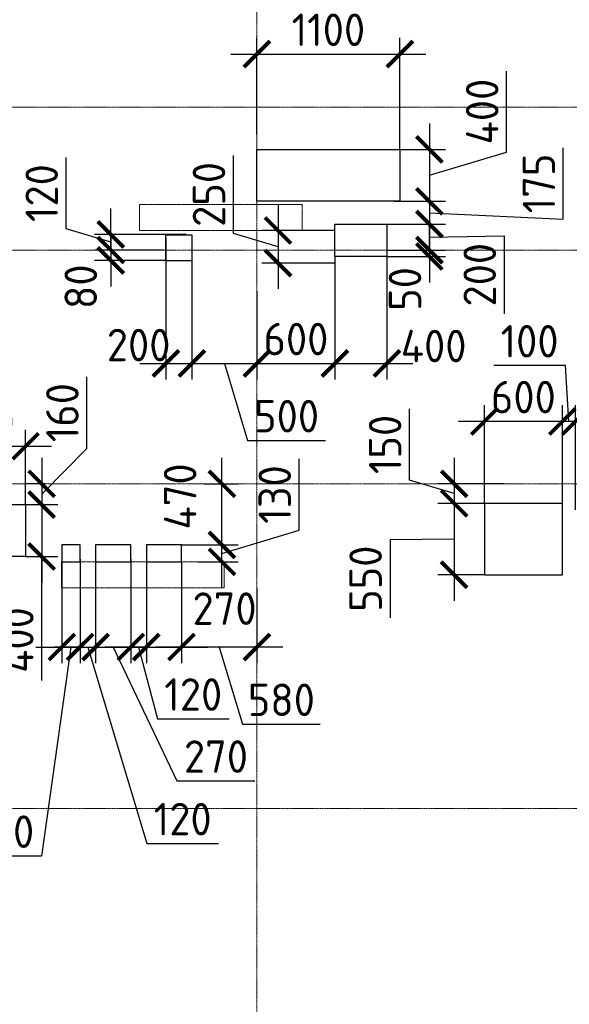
# Model space of a CAD drawing. Header units: millimetres. Extents: x -42044588 to 856694, y -806701 to 941911.
# Tile 903 of 1056: x -159721 to -155493, y -88135 to -80555. Entities that reach past the tile are written whole.
import ezdxf

# ---------------------------------------------------------------- set-up
doc = ezdxf.new("R2010")
doc.units = ezdxf.units.MM
for name, pattern in [('______5', [1100, 800, -100, 100, -100]), ('DASHED', [7, 5, -2, 0]), ('осевая', [50.8, 31.75, -6.35, 6.35, -6.35])]:
    doc.linetypes.add(name, pattern=pattern)
doc.layers.add('Колонна_ бетон', color=7, linetype='Continuous', lineweight=50, true_color=0xb4b496)
for name, color, linetype, lineweight in [('Оси', 40, '______5', 18), ('Перекрытие ж_бетон', 1, 'Continuous', 30), ('РАЗМЕРЫ', 1, 'Continuous', 9)]:
    doc.layers.add(name, color=color, linetype=linetype, lineweight=lineweight)
doc.styles.add('GOST-2.304_Type-B', font='GOST_Common.ttf')
doc.dimstyles.new('СПДС', dxfattribs={"dimscale": 100, "dimtxt": 2.5, "dimasz": 2, "dimexe": 1.25, "dimexo": 0, "dimtad": 1, "dimdec": 0, "dimrnd": 5, "dimtxsty": 'GOST-2.304_Type-B', "dimblk": 'ARCHTICK', "dimcen": 2.5, "dimdle": 2, "dimclrd": 1, "dimclre": 1, "dimclrt": 1, "dimadec": 0, "dimazin": 2, "dimtfac": 0.75, "dimtdec": 0, "dimtmove": 1, "dimatfit": 3, "dimfxl": 0, "dimtolj": 1, "dimarcsym": 0})

# ---------------------------------------------------------------- blocks, each defined once
blk = doc.blocks.new('оси2')
at = {"layer": 'Оси', "color": 16, "linetype": 'осевая', "lineweight": 0, "ltscale": 0.25, "transparency": 33554687}
for p, q in [((1020445.5, 3375.3), (1020445.5, -19317.6)), ((979200, -4392.9), (1032582.1, -4392.9)), ((979200, -5492.9), (1032582.1, -5492.9)), ((979200, -7292.9), (1032582.1, -7292.9)), ((979200, -9792.9), (1032582.1, -9792.9))]:
    blk.add_line(p, q, dxfattribs=at)
blk = doc.blocks.new('подложка стн 1-го этажа')
at = {"layer": 'Колонна_ бетон', "color": 252, "linetype": 'DASHED', "lineweight": 0, "ltscale": 0.5, "true_color": 0x939598, "transparency": 33554687}
for p, q in [((43943.8, 19061.8, -200), (43943.8, 19261.8, -200)), ((43943.8, 19261.8, -200), (43943.8, 19261.8, -200)), ((45193.8, 19261.8, -200), (43943.8, 19261.8, -200)), ((45193.8, 19261.8, -200), (45193.8, 19261.8, -200)), ((45193.8, 19261.8, -200), (45193.8, 19061.8, -200)), ((43943.8, 19061.8, -200), (43943.8, 19061.8, -200)), ((45193.8, 19061.8, -200), (43943.8, 19061.8, -200)), ((45193.8, 19061.8, -200), (45193.8, 19061.8, -200)), ((43343.4, 16511.8, -200), (43343.4, 16511.8, -200)), ((44593.4, 16511.8, -200), (43343.4, 16511.8, -200)), ((43343.4, 16511.8, -200), (43343.4, 16311.8, -200)), ((44593.4, 16511.8, -200), (44593.4, 16511.8, -200)), ((44593.4, 16311.8, -200), (44593.4, 16511.8, -200)), ((43343.4, 16311.8, -200), (43343.4, 16311.8, -200)), ((43343.4, 16311.8, -200), (44593.4, 16311.8, -200)), ((44593.4, 16311.8, -200), (44593.4, 16311.8, -200))]:
    blk.add_line(p, q, dxfattribs=at)
blk = doc.blocks.new('_ArchTick')
at = {"color": 0, "linetype": 'ByBlock', "const_width": 0.15}
blk.add_lwpolyline([(-0.5, -0.5), (0.5, 0.5)], dxfattribs=at)
blk = doc.blocks.new('*D2736')
at = {"layer": 'DEFPOINTS', "color": 0, "transparency": 16777216}
for p in [(-158595.9, -82236.3), (-158395.9, -82253.3), (-158395.9, -83201.3)]:
    blk.add_point(p, dxfattribs=at)
at = {"layer": 'РАЗМЕРЫ', "color": 1, "lineweight": -2, "transparency": 16777216}
for p, q in [((-158595.9, -82236.3), (-158595.9, -83326.3)), ((-158395.9, -82253.3), (-158395.9, -83326.3)), ((-158795.9, -83201.3), (-158195.9, -83201.3))]:
    blk.add_line(p, q, dxfattribs=at)
at = {"layer": 'РАЗМЕРЫ', "color": 1, "lineweight": -2, "transparency": 16777216, "xscale": 200, "yscale": 200, "zscale": 200, "rotation": 180}
blk.add_blockref('_ArchTick', (-158595.9, -83201.3), dxfattribs=at)
at = {"layer": 'РАЗМЕРЫ', "color": 1, "lineweight": -2, "transparency": 16777216, "xscale": 200, "yscale": 200, "zscale": 200}
blk.add_blockref('_ArchTick', (-158395.9, -83201.3), dxfattribs=at)
at = {"layer": 'РАЗМЕРЫ', "color": 1, "lineweight": 0, "transparency": 16777216, "insert": (-158805.8, -83060.1), "char_height": 250, "attachment_point": 5, "style": 'GOST-2.304_Type-B'}
blk.add_mtext('\\A1;200', dxfattribs=at)
blk = doc.blocks.new('*D2737')
at = {"layer": 'DEFPOINTS', "color": 0, "transparency": 16777216}
for p in [(-158440.3, -82208.5), (-159020, -82328.5), (-158615.2, -82328.5)]:
    blk.add_point(p, dxfattribs=at)
at = {"layer": 'РАЗМЕРЫ', "color": 1, "lineweight": -2, "transparency": 16777216}
for p, q in [((-159363.7, -82165.4), (-159363.7, -81615.4)), ((-159020, -82208.5), (-159020, -82008.5)), ((-159020, -82268.5), (-159363.7, -82165.4)), ((-158440.3, -82208.5), (-159145, -82208.5)), ((-159020, -82208.5), (-159020, -82328.5)), ((-159020, -82208.5), (-159020, -82328.5)), ((-158615.2, -82328.5), (-159145, -82328.5)), ((-159020, -82328.5), (-159020, -82528.5))]:
    blk.add_line(p, q, dxfattribs=at)
at = {"layer": 'РАЗМЕРЫ', "color": 1, "lineweight": -2, "transparency": 16777216, "xscale": 200, "yscale": 200, "zscale": 200}
for p, rotation in [((-159020, -82208.5), 270), ((-159020, -82328.5), 90)]:
    blk.add_blockref('_ArchTick', p, dxfattribs=dict(at, rotation=rotation))
at = {"layer": 'РАЗМЕРЫ', "color": 1, "lineweight": 0, "transparency": 16777216, "insert": (-159551.2, -81890.4), "char_height": 250, "attachment_point": 5, "rotation": 90, "style": 'GOST-2.304_Type-B'}
blk.add_mtext('\\A1;120', dxfattribs=at)
blk = doc.blocks.new('*D2752')
at = {"layer": 'DEFPOINTS', "color": 0, "transparency": 16777216}
for p in [(-158615.2, -82328.5), (-159020, -82408.5), (-158595.9, -82408.5)]:
    blk.add_point(p, dxfattribs=at)
at = {"layer": 'РАЗМЕРЫ', "color": 1, "lineweight": -2, "transparency": 16777216}
for p, q in [((-159020, -82328.5), (-159020, -82128.5)), ((-158615.2, -82328.5), (-159145, -82328.5)), ((-159020, -82328.5), (-159020, -82408.5)), ((-158595.9, -82408.5), (-159145, -82408.5)), ((-159020, -82408.5), (-159020, -82608.5))]:
    blk.add_line(p, q, dxfattribs=at)
at = {"layer": 'РАЗМЕРЫ', "color": 1, "lineweight": -2, "transparency": 16777216, "xscale": 200, "yscale": 200, "zscale": 200}
for p, rotation in [((-159020, -82328.5), 270), ((-159020, -82408.5), 90)]:
    blk.add_blockref('_ArchTick', p, dxfattribs=dict(at, rotation=rotation))
at = {"layer": 'РАЗМЕРЫ', "color": 1, "lineweight": 0, "transparency": 16777216, "insert": (-159250.8, -82611), "char_height": 250, "attachment_point": 5, "rotation": 90, "style": 'GOST-2.304_Type-B'}
blk.add_mtext('\\A1;80', dxfattribs=at)
blk = doc.blocks.new('*D2873')
at = {"layer": 'DEFPOINTS', "color": 0, "transparency": 16777216}
for p in [(-158395.9, -82253.3), (-157895.9, -82879.1), (-157895.9, -83201.3)]:
    blk.add_point(p, dxfattribs=at)
at = {"layer": 'РАЗМЕРЫ', "color": 1, "lineweight": -2, "transparency": 16777216}
for p, q in [((-158395.9, -82253.3), (-158395.9, -83326.3)), ((-157895.9, -82879.1), (-157895.9, -83326.3)), ((-158595.9, -83201.3), (-157695.9, -83201.3)), ((-158145.9, -83201.3), (-157967.8, -83795)), ((-157967.8, -83795), (-157367.8, -83795))]:
    blk.add_line(p, q, dxfattribs=at)
at = {"layer": 'РАЗМЕРЫ', "color": 1, "lineweight": -2, "transparency": 16777216, "xscale": 200, "yscale": 200, "zscale": 200, "rotation": 180}
blk.add_blockref('_ArchTick', (-158395.9, -83201.3), dxfattribs=at)
at = {"layer": 'РАЗМЕРЫ', "color": 1, "lineweight": -2, "transparency": 16777216, "xscale": 200, "yscale": 200, "zscale": 200}
blk.add_blockref('_ArchTick', (-157895.9, -83201.3), dxfattribs=at)
at = {"layer": 'РАЗМЕРЫ', "color": 1, "lineweight": 0, "transparency": 16777216, "insert": (-157667.8, -83607.5), "char_height": 250, "attachment_point": 5, "style": 'GOST-2.304_Type-B'}
blk.add_mtext('\\A1;500', dxfattribs=at)
blk = doc.blocks.new('*D2802')
at = {"layer": 'DEFPOINTS', "color": 0, "transparency": 16777216}
for p in [(-159675.7, -83838.8), (-160345.7, -84288.5), (-159675.7, -84288.5)]:
    blk.add_point(p, dxfattribs=at)
at = {"layer": 'РАЗМЕРЫ', "color": 1, "lineweight": -2, "transparency": 16777216}
for p, q in [((-160345.7, -84288.5), (-160345.7, -83713.8)), ((-159675.7, -84288.5), (-159675.7, -83713.8)), ((-160545.7, -83838.8), (-159475.7, -83838.8))]:
    blk.add_line(p, q, dxfattribs=at)
at = {"layer": 'РАЗМЕРЫ', "color": 1, "lineweight": -2, "transparency": 16777216, "xscale": 200, "yscale": 200, "zscale": 200, "rotation": 180}
blk.add_blockref('_ArchTick', (-160345.7, -83838.8), dxfattribs=at)
at = {"layer": 'РАЗМЕРЫ', "color": 1, "lineweight": -2, "transparency": 16777216, "xscale": 200, "yscale": 200, "zscale": 200}
blk.add_blockref('_ArchTick', (-159675.7, -83838.8), dxfattribs=at)
at = {"layer": 'РАЗМЕРЫ', "color": 1, "lineweight": 0, "transparency": 16777216, "insert": (-160010.7, -83651.3), "char_height": 250, "attachment_point": 5, "style": 'GOST-2.304_Type-B'}
blk.add_mtext('\\A1;670', dxfattribs=at)
blk = doc.blocks.new('*D2890')
at = {"layer": 'DEFPOINTS', "color": 0, "transparency": 16777216}
for p in [(-159521.2, -84128.5), (-159718.6, -84288.5), (-159551.6, -84288.5)]:
    blk.add_point(p, dxfattribs=at)
at = {"layer": 'РАЗМЕРЫ', "color": 1, "lineweight": -2, "transparency": 16777216}
for p, q in [((-159204.8, -83855.4), (-159204.8, -83305.4)), ((-159551.6, -84208.5), (-159204.8, -83855.4)), ((-159551.6, -83928.5), (-159551.6, -84488.5)), ((-159521.2, -84128.5), (-159676.6, -84128.5)), ((-159718.6, -84288.5), (-159426.6, -84288.5))]:
    blk.add_line(p, q, dxfattribs=at)
at = {"layer": 'РАЗМЕРЫ', "color": 1, "lineweight": -2, "transparency": 16777216, "xscale": 200, "yscale": 200, "zscale": 200}
for p, rotation in [((-159551.6, -84128.5), 90), ((-159551.6, -84288.5), 270)]:
    blk.add_blockref('_ArchTick', p, dxfattribs=dict(at, rotation=rotation))
at = {"layer": 'РАЗМЕРЫ', "color": 1, "lineweight": 0, "transparency": 16777216, "insert": (-159392.3, -83580.4), "char_height": 250, "attachment_point": 5, "rotation": 90, "style": 'GOST-2.304_Type-B'}
blk.add_mtext('\\A1;160', dxfattribs=at)
blk = doc.blocks.new('*D2803')
at = {"layer": 'DEFPOINTS', "color": 0, "transparency": 16777216}
for p in [(-159718.6, -84288.5), (-159675.7, -84688.5), (-159551.6, -84688.5)]:
    blk.add_point(p, dxfattribs=at)
at = {"layer": 'РАЗМЕРЫ', "color": 1, "lineweight": -2, "transparency": 16777216}
for p, q in [((-159551.6, -84088.5), (-159551.6, -84888.5)), ((-159718.6, -84288.5), (-159426.6, -84288.5)), ((-159675.7, -84688.5), (-159426.6, -84688.5)), ((-159551.6, -85643.2), (-159551.6, -84688.5))]:
    blk.add_line(p, q, dxfattribs=at)
at = {"layer": 'РАЗМЕРЫ', "color": 1, "lineweight": -2, "transparency": 16777216, "xscale": 200, "yscale": 200, "zscale": 200}
for p, rotation in [((-159551.6, -84288.5), 90), ((-159551.6, -84688.5), 270)]:
    blk.add_blockref('_ArchTick', p, dxfattribs=dict(at, rotation=rotation))
at = {"layer": 'РАЗМЕРЫ', "color": 1, "lineweight": 0, "transparency": 16777216, "insert": (-159739.1, -85330.7), "char_height": 250, "attachment_point": 5, "rotation": 90, "style": 'GOST-2.304_Type-B'}
blk.add_mtext('\\A1;400', dxfattribs=at)
blk = doc.blocks.new('*D2822')
at = {"layer": 'DEFPOINTS', "color": 0, "transparency": 16777216}
for p in [(-155446.3, -83648.1), (-155446.3, -84328.5), (-155096.8, -84368.7)]:
    blk.add_point(p, dxfattribs=at)
at = {"layer": 'РАЗМЕРЫ', "color": 1, "lineweight": -2, "transparency": 16777216}
for p, q in [((-155271.5, -83648.1), (-155157.8, -82811.2)), ((-155157.8, -82811.2), (-154557.8, -82811.2)), ((-155446.3, -84328.5), (-155446.3, -83523.1)), ((-155096.8, -84368.7), (-155096.8, -83523.1)), ((-154896.8, -83648.1), (-155646.3, -83648.1))]:
    blk.add_line(p, q, dxfattribs=at)
at = {"layer": 'РАЗМЕРЫ', "color": 1, "lineweight": -2, "transparency": 16777216, "xscale": 200, "yscale": 200, "zscale": 200, "rotation": 180}
blk.add_blockref('_ArchTick', (-155446.3, -83648.1), dxfattribs=at)
at = {"layer": 'РАЗМЕРЫ', "color": 1, "lineweight": -2, "transparency": 16777216, "xscale": 200, "yscale": 200, "zscale": 200}
blk.add_blockref('_ArchTick', (-155096.8, -83648.1), dxfattribs=at)
at = {"layer": 'РАЗМЕРЫ', "color": 1, "lineweight": 0, "transparency": 16777216, "insert": (-154857.8, -82623.7), "char_height": 250, "attachment_point": 5, "style": 'GOST-2.304_Type-B'}
blk.add_mtext('\\A1;350', dxfattribs=at)
blk = doc.blocks.new('*D2823')
at = {"layer": 'DEFPOINTS', "color": 0, "transparency": 16777216}
for p in [(-155546.1, -83648.1), (-155546.1, -84278.6), (-155446.3, -84328.5)]:
    blk.add_point(p, dxfattribs=at)
at = {"layer": 'РАЗМЕРЫ', "color": 1, "lineweight": -2, "transparency": 16777216}
for p, q in [((-155523.2, -83218.3), (-156073.2, -83218.3)), ((-155496.2, -83648.1), (-155523.2, -83218.3)), ((-155546.1, -84278.6), (-155546.1, -83523.1)), ((-155446.3, -84328.5), (-155446.3, -83523.1)), ((-155546.1, -83648.1), (-155746.1, -83648.1)), ((-155446.3, -83648.1), (-155546.1, -83648.1)), ((-155446.3, -83648.1), (-155546.1, -83648.1)), ((-155446.3, -83648.1), (-155246.3, -83648.1))]:
    blk.add_line(p, q, dxfattribs=at)
at = {"layer": 'РАЗМЕРЫ', "color": 1, "lineweight": -2, "transparency": 16777216, "xscale": 200, "yscale": 200, "zscale": 200}
blk.add_blockref('_ArchTick', (-155546.1, -83648.1), dxfattribs=at)
at = {"layer": 'РАЗМЕРЫ', "color": 1, "lineweight": -2, "transparency": 16777216, "xscale": 200, "yscale": 200, "zscale": 200, "rotation": 180}
blk.add_blockref('_ArchTick', (-155446.3, -83648.1), dxfattribs=at)
at = {"layer": 'РАЗМЕРЫ', "color": 1, "lineweight": 0, "transparency": 16777216, "insert": (-155798.2, -83030.8), "char_height": 250, "attachment_point": 5, "style": 'GOST-2.304_Type-B'}
blk.add_mtext('\\A1;100', dxfattribs=at)
blk = doc.blocks.new('*D2824')
at = {"layer": 'DEFPOINTS', "color": 0, "transparency": 16777216}
for p in [(-156146.1, -83648.1), (-156146.1, -84278.6), (-155546.1, -84278.6)]:
    blk.add_point(p, dxfattribs=at)
at = {"layer": 'РАЗМЕРЫ', "color": 1, "lineweight": -2, "transparency": 16777216}
for p, q in [((-156146.1, -84278.6), (-156146.1, -83523.1)), ((-155546.1, -84278.6), (-155546.1, -83523.1)), ((-155346.1, -83648.1), (-156346.1, -83648.1))]:
    blk.add_line(p, q, dxfattribs=at)
at = {"layer": 'РАЗМЕРЫ', "color": 1, "lineweight": -2, "transparency": 16777216, "xscale": 200, "yscale": 200, "zscale": 200, "rotation": 180}
blk.add_blockref('_ArchTick', (-156146.1, -83648.1), dxfattribs=at)
at = {"layer": 'РАЗМЕРЫ', "color": 1, "lineweight": -2, "transparency": 16777216, "xscale": 200, "yscale": 200, "zscale": 200}
blk.add_blockref('_ArchTick', (-155546.1, -83648.1), dxfattribs=at)
at = {"layer": 'РАЗМЕРЫ', "color": 1, "lineweight": 0, "transparency": 16777216, "insert": (-155846.1, -83460.6), "char_height": 250, "attachment_point": 5, "style": 'GOST-2.304_Type-B'}
blk.add_mtext('\\A1;600', dxfattribs=at)
blk = doc.blocks.new('*D2894')
at = {"layer": 'DEFPOINTS', "color": 0, "transparency": 16777216}
for p in [(-155993.9, -84128.5), (-156378.5, -84278.6), (-155993.9, -84278.6)]:
    blk.add_point(p, dxfattribs=at)
at = {"layer": 'РАЗМЕРЫ', "color": 1, "lineweight": -2, "transparency": 16777216}
for p, q in [((-156722.2, -84100.4), (-156722.2, -83550.4)), ((-156378.5, -83928.5), (-156378.5, -84478.6)), ((-156378.5, -84203.6), (-156722.2, -84100.4)), ((-155993.9, -84128.5), (-156503.5, -84128.5)), ((-155993.9, -84278.6), (-156503.5, -84278.6))]:
    blk.add_line(p, q, dxfattribs=at)
at = {"layer": 'РАЗМЕРЫ', "color": 1, "lineweight": -2, "transparency": 16777216, "xscale": 200, "yscale": 200, "zscale": 200}
for p, rotation in [((-156378.5, -84128.5), 90), ((-156378.5, -84278.6), 270)]:
    blk.add_blockref('_ArchTick', p, dxfattribs=dict(at, rotation=rotation))
at = {"layer": 'РАЗМЕРЫ', "color": 1, "lineweight": 0, "transparency": 16777216, "insert": (-156909.7, -83825.4), "char_height": 250, "attachment_point": 5, "rotation": 90, "style": 'GOST-2.304_Type-B'}
blk.add_mtext('\\A1;150', dxfattribs=at)
blk = doc.blocks.new('*D2825')
at = {"layer": 'DEFPOINTS', "color": 0, "transparency": 16777216}
for p in [(-156146.1, -84278.6), (-156378.5, -84828.6), (-156146.1, -84828.6)]:
    blk.add_point(p, dxfattribs=at)
at = {"layer": 'РАЗМЕРЫ', "color": 1, "lineweight": -2, "transparency": 16777216}
for p, q in [((-156378.5, -84078.6), (-156378.5, -85028.6)), ((-156146.1, -84278.6), (-156503.5, -84278.6)), ((-156378.5, -84553.6), (-156872, -84558.9)), ((-156872, -84558.9), (-156872, -85158.9)), ((-156146.1, -84828.6), (-156503.5, -84828.6))]:
    blk.add_line(p, q, dxfattribs=at)
at = {"layer": 'РАЗМЕРЫ', "color": 1, "lineweight": -2, "transparency": 16777216, "xscale": 200, "yscale": 200, "zscale": 200}
for p, rotation in [((-156378.5, -84278.6), 90), ((-156378.5, -84828.6), 270)]:
    blk.add_blockref('_ArchTick', p, dxfattribs=dict(at, rotation=rotation))
at = {"layer": 'РАЗМЕРЫ', "color": 1, "lineweight": 0, "transparency": 16777216, "insert": (-157059.5, -84858.9), "char_height": 250, "attachment_point": 5, "rotation": 90, "style": 'GOST-2.304_Type-B'}
blk.add_mtext('\\A1;550', dxfattribs=at)
blk = doc.blocks.new('*D2897')
at = {"layer": 'DEFPOINTS', "color": 0, "transparency": 16777216}
for p in [(-156795.7, -80820.5), (-157895.9, -81438.1), (-156795.7, -81553.5)]:
    blk.add_point(p, dxfattribs=at)
at = {"layer": 'РАЗМЕРЫ', "color": 1, "lineweight": -2, "transparency": 16777216}
for p, q in [((-157895.9, -81438.1), (-157895.9, -80695.5)), ((-156795.7, -81553.5), (-156795.7, -80695.5)), ((-158095.9, -80820.5), (-156595.7, -80820.5))]:
    blk.add_line(p, q, dxfattribs=at)
at = {"layer": 'РАЗМЕРЫ', "color": 1, "lineweight": -2, "transparency": 16777216, "xscale": 200, "yscale": 200, "zscale": 200, "rotation": 180}
blk.add_blockref('_ArchTick', (-157895.9, -80820.5), dxfattribs=at)
at = {"layer": 'РАЗМЕРЫ', "color": 1, "lineweight": -2, "transparency": 16777216, "xscale": 200, "yscale": 200, "zscale": 200}
blk.add_blockref('_ArchTick', (-156795.7, -80820.5), dxfattribs=at)
at = {"layer": 'РАЗМЕРЫ', "color": 1, "lineweight": 0, "transparency": 16777216, "insert": (-157345.8, -80633), "char_height": 250, "attachment_point": 5, "style": 'GOST-2.304_Type-B'}
blk.add_mtext('\\A1;1100', dxfattribs=at)
blk = doc.blocks.new('*D2838')
at = {"layer": 'DEFPOINTS', "color": 0, "transparency": 16777216}
for p in [(-156795.7, -81553.5), (-156840.5, -81953.5), (-156569, -81953.5)]:
    blk.add_point(p, dxfattribs=at)
at = {"layer": 'РАЗМЕРЫ', "color": 1, "lineweight": -2, "transparency": 16777216}
for p, q in [((-155975.3, -81575.4), (-155975.3, -80950.4)), ((-156569, -81353.5), (-156569, -82153.5)), ((-156795.7, -81553.5), (-156444, -81553.5)), ((-156569, -81753.5), (-155975.3, -81575.4)), ((-156840.5, -81953.5), (-156444, -81953.5))]:
    blk.add_line(p, q, dxfattribs=at)
at = {"layer": 'РАЗМЕРЫ', "color": 1, "lineweight": -2, "transparency": 16777216, "xscale": 200, "yscale": 200, "zscale": 200}
for p, rotation in [((-156569, -81553.5), 90), ((-156569, -81953.5), 270)]:
    blk.add_blockref('_ArchTick', p, dxfattribs=dict(at, rotation=rotation))
at = {"layer": 'РАЗМЕРЫ', "color": 1, "lineweight": 0, "transparency": 16777216, "insert": (-156162.8, -81262.9), "char_height": 250, "attachment_point": 5, "rotation": 90, "style": 'GOST-2.304_Type-B'}
blk.add_mtext('\\A1;400', dxfattribs=at)
blk = doc.blocks.new('*D2839')
at = {"layer": 'DEFPOINTS', "color": 0, "transparency": 16777216}
for p in [(-156697.6, -81953.5), (-156895.5, -82128.5), (-156569, -82128.5)]:
    blk.add_point(p, dxfattribs=at)
at = {"layer": 'РАЗМЕРЫ', "color": 1, "lineweight": -2, "transparency": 16777216}
for p, q in [((-155539.3, -82091), (-155539.3, -81541)), ((-156569, -81753.5), (-156569, -82328.5)), ((-156697.6, -81953.5), (-156444, -81953.5)), ((-156569, -82041), (-155539.3, -82091)), ((-156895.5, -82128.5), (-156444, -82128.5))]:
    blk.add_line(p, q, dxfattribs=at)
at = {"layer": 'РАЗМЕРЫ', "color": 1, "lineweight": -2, "transparency": 16777216, "xscale": 200, "yscale": 200, "zscale": 200}
for p, rotation in [((-156569, -81953.5), 90), ((-156569, -82128.5), 270)]:
    blk.add_blockref('_ArchTick', p, dxfattribs=dict(at, rotation=rotation))
at = {"layer": 'РАЗМЕРЫ', "color": 1, "lineweight": 0, "transparency": 16777216, "insert": (-155726.8, -81816), "char_height": 250, "attachment_point": 5, "rotation": 90, "style": 'GOST-2.304_Type-B'}
blk.add_mtext('\\A1;175', dxfattribs=at)
blk = doc.blocks.new('*D2842')
at = {"layer": 'DEFPOINTS', "color": 0, "transparency": 16777216}
for p in [(-156895.5, -82128.5), (-156895.7, -82328.5), (-156569, -82328.5)]:
    blk.add_point(p, dxfattribs=at)
at = {"layer": 'РАЗМЕРЫ', "color": 1, "lineweight": -2, "transparency": 16777216}
for p, q in [((-156569, -81928.5), (-156569, -82528.5)), ((-156895.5, -82128.5), (-156444, -82128.5)), ((-156569, -82228.5), (-155994.1, -82218.6)), ((-155994.1, -82218.6), (-155994.1, -82818.6)), ((-156895.7, -82328.5), (-156444, -82328.5))]:
    blk.add_line(p, q, dxfattribs=at)
at = {"layer": 'РАЗМЕРЫ', "color": 1, "lineweight": -2, "transparency": 16777216, "xscale": 200, "yscale": 200, "zscale": 200}
for p, rotation in [((-156569, -82128.5), 90), ((-156569, -82328.5), 270)]:
    blk.add_blockref('_ArchTick', p, dxfattribs=dict(at, rotation=rotation))
at = {"layer": 'РАЗМЕРЫ', "color": 1, "lineweight": 0, "transparency": 16777216, "insert": (-156181.6, -82518.6), "char_height": 250, "attachment_point": 5, "rotation": 90, "style": 'GOST-2.304_Type-B'}
blk.add_mtext('\\A1;200', dxfattribs=at)
blk = doc.blocks.new('*D2843')
at = {"layer": 'DEFPOINTS', "color": 0, "transparency": 16777216}
for p in [(-156895.7, -82328.5), (-156895.7, -82378.5), (-156569, -82378.5)]:
    blk.add_point(p, dxfattribs=at)
at = {"layer": 'РАЗМЕРЫ', "color": 1, "lineweight": -2, "transparency": 16777216}
for p, q in [((-156569, -82328.5), (-156569, -82128.5)), ((-156895.7, -82328.5), (-156444, -82328.5)), ((-156895.7, -82378.5), (-156444, -82378.5)), ((-156569, -82328.5), (-156569, -82378.5)), ((-156569, -82378.5), (-156569, -82578.5))]:
    blk.add_line(p, q, dxfattribs=at)
at = {"layer": 'РАЗМЕРЫ', "color": 1, "lineweight": -2, "transparency": 16777216, "xscale": 200, "yscale": 200, "zscale": 200}
for p, rotation in [((-156569, -82328.5), 270), ((-156569, -82378.5), 90)]:
    blk.add_blockref('_ArchTick', p, dxfattribs=dict(at, rotation=rotation))
at = {"layer": 'РАЗМЕРЫ', "color": 1, "lineweight": 0, "transparency": 16777216, "insert": (-156756.5, -82628.5), "char_height": 250, "attachment_point": 5, "rotation": 90, "style": 'GOST-2.304_Type-B'}
blk.add_mtext('\\A1;50', dxfattribs=at)
blk = doc.blocks.new('*D2900')
at = {"layer": 'DEFPOINTS', "color": 0, "transparency": 16777216}
for p in [(-157295.5, -82378.5), (-157895.9, -82645.6), (-157295.5, -83201.3)]:
    blk.add_point(p, dxfattribs=at)
at = {"layer": 'РАЗМЕРЫ', "color": 1, "lineweight": -2, "transparency": 16777216}
for p, q in [((-157295.5, -82378.5), (-157295.5, -83326.3)), ((-157895.9, -82645.6), (-157895.9, -83326.3)), ((-158095.9, -83201.3), (-157095.5, -83201.3))]:
    blk.add_line(p, q, dxfattribs=at)
at = {"layer": 'РАЗМЕРЫ', "color": 1, "lineweight": -2, "transparency": 16777216, "xscale": 200, "yscale": 200, "zscale": 200, "rotation": 180}
blk.add_blockref('_ArchTick', (-157895.9, -83201.3), dxfattribs=at)
at = {"layer": 'РАЗМЕРЫ', "color": 1, "lineweight": -2, "transparency": 16777216, "xscale": 200, "yscale": 200, "zscale": 200}
blk.add_blockref('_ArchTick', (-157295.5, -83201.3), dxfattribs=at)
at = {"layer": 'РАЗМЕРЫ', "color": 1, "lineweight": 0, "transparency": 16777216, "insert": (-157595.7, -83013.8), "char_height": 250, "attachment_point": 5, "style": 'GOST-2.304_Type-B'}
blk.add_mtext('\\A1;600', dxfattribs=at)
blk = doc.blocks.new('*D2844')
at = {"layer": 'DEFPOINTS', "color": 0, "transparency": 16777216}
for p in [(-156895.7, -82378.5), (-157295.5, -82536.8), (-156895.7, -83201.3)]:
    blk.add_point(p, dxfattribs=at)
at = {"layer": 'РАЗМЕРЫ', "color": 1, "lineweight": -2, "transparency": 16777216}
for p, q in [((-156895.7, -82378.5), (-156895.7, -83326.3)), ((-157295.5, -82536.8), (-157295.5, -83326.3)), ((-157495.5, -83201.3), (-156695.7, -83201.3))]:
    blk.add_line(p, q, dxfattribs=at)
at = {"layer": 'РАЗМЕРЫ', "color": 1, "lineweight": -2, "transparency": 16777216, "xscale": 200, "yscale": 200, "zscale": 200, "rotation": 180}
blk.add_blockref('_ArchTick', (-157295.5, -83201.3), dxfattribs=at)
at = {"layer": 'РАЗМЕРЫ', "color": 1, "lineweight": -2, "transparency": 16777216, "xscale": 200, "yscale": 200, "zscale": 200}
blk.add_blockref('_ArchTick', (-156895.7, -83201.3), dxfattribs=at)
at = {"layer": 'РАЗМЕРЫ', "color": 1, "lineweight": 0, "transparency": 16777216, "insert": (-156536.5, -83067.6), "char_height": 250, "attachment_point": 5, "style": 'GOST-2.304_Type-B'}
blk.add_mtext('\\A1;400', dxfattribs=at)
blk = doc.blocks.new('*D2876')
at = {"layer": 'DEFPOINTS', "color": 0, "transparency": 16777216}
for p in [(-158476.4, -84728.5, 360), (-157895.9, -84931.9), (-158476.4, -85384.7)]:
    blk.add_point(p, dxfattribs=at)
at = {"layer": 'РАЗМЕРЫ', "color": 1, "lineweight": -2, "transparency": 16777216}
for p, q in [((-158476.4, -84728.5), (-158476.4, -85509.7)), ((-157895.9, -84931.9), (-157895.9, -85509.7)), ((-157695.9, -85384.7), (-158676.4, -85384.7)), ((-158186.1, -85384.7), (-158008, -85978.5)), ((-158008, -85978.5), (-157408, -85978.5))]:
    blk.add_line(p, q, dxfattribs=at)
at = {"layer": 'РАЗМЕРЫ', "color": 1, "lineweight": -2, "transparency": 16777216, "xscale": 200, "yscale": 200, "zscale": 200, "rotation": 180}
blk.add_blockref('_ArchTick', (-158476.4, -85384.7), dxfattribs=at)
at = {"layer": 'РАЗМЕРЫ', "color": 1, "lineweight": -2, "transparency": 16777216, "xscale": 200, "yscale": 200, "zscale": 200}
blk.add_blockref('_ArchTick', (-157895.9, -85384.7), dxfattribs=at)
at = {"layer": 'РАЗМЕРЫ', "color": 1, "lineweight": 0, "transparency": 16777216, "insert": (-157708, -85791), "char_height": 250, "attachment_point": 5, "style": 'GOST-2.304_Type-B'}
blk.add_mtext('\\A1;580', dxfattribs=at)
blk = doc.blocks.new('*D2758')
at = {"layer": 'DEFPOINTS', "color": 0, "transparency": 16777216}
for p in [(-158866.4, -84728.5, 360), (-158746.4, -85251.3), (-158866.4, -85384.7)]:
    blk.add_point(p, dxfattribs=at)
at = {"layer": 'РАЗМЕРЫ', "color": 1, "lineweight": -2, "transparency": 16777216}
for p, q in [((-158866.4, -84728.5), (-158866.4, -85509.7)), ((-158746.4, -85251.3), (-158746.4, -85509.7)), ((-158866.4, -85384.7), (-159066.4, -85384.7)), ((-158746.4, -85384.7), (-158866.4, -85384.7)), ((-158746.4, -85384.7), (-158866.4, -85384.7)), ((-158806.4, -85384.7), (-158660.5, -85937.9)), ((-158746.4, -85384.7), (-158546.4, -85384.7)), ((-158660.5, -85937.9), (-158110.5, -85937.9))]:
    blk.add_line(p, q, dxfattribs=at)
at = {"layer": 'РАЗМЕРЫ', "color": 1, "lineweight": -2, "transparency": 16777216, "xscale": 200, "yscale": 200, "zscale": 200}
blk.add_blockref('_ArchTick', (-158866.4, -85384.7), dxfattribs=at)
at = {"layer": 'РАЗМЕРЫ', "color": 1, "lineweight": -2, "transparency": 16777216, "xscale": 200, "yscale": 200, "zscale": 200, "rotation": 180}
blk.add_blockref('_ArchTick', (-158746.4, -85384.7), dxfattribs=at)
at = {"layer": 'РАЗМЕРЫ', "color": 1, "lineweight": 0, "transparency": 16777216, "insert": (-158385.5, -85750.4), "char_height": 250, "attachment_point": 5, "style": 'GOST-2.304_Type-B'}
blk.add_mtext('\\A1;120', dxfattribs=at)
blk = doc.blocks.new('*D2759')
at = {"layer": 'DEFPOINTS', "color": 0, "transparency": 16777216}
for p in [(-159396.4, -84728.5, 360), (-159256.4, -84708), (-159256.4, -85384.7)]:
    blk.add_point(p, dxfattribs=at)
at = {"layer": 'РАЗМЕРЫ', "color": 1, "lineweight": -2, "transparency": 16777216}
for p, q in [((-159396.4, -84728.5), (-159396.4, -85509.7)), ((-159256.4, -84708), (-159256.4, -85509.7)), ((-159596.4, -85384.7), (-159056.4, -85384.7)), ((-159326.4, -85384.7), (-159552.6, -86993.5)), ((-159552.6, -86993.5), (-160127.6, -86993.5))]:
    blk.add_line(p, q, dxfattribs=at)
at = {"layer": 'РАЗМЕРЫ', "color": 1, "lineweight": -2, "transparency": 16777216, "xscale": 200, "yscale": 200, "zscale": 200, "rotation": 180}
blk.add_blockref('_ArchTick', (-159396.4, -85384.7), dxfattribs=at)
at = {"layer": 'РАЗМЕРЫ', "color": 1, "lineweight": -2, "transparency": 16777216, "xscale": 200, "yscale": 200, "zscale": 200}
blk.add_blockref('_ArchTick', (-159256.4, -85384.7), dxfattribs=at)
at = {"layer": 'РАЗМЕРЫ', "color": 1, "lineweight": 0, "transparency": 16777216, "insert": (-159840.1, -86806), "char_height": 250, "attachment_point": 5, "style": 'GOST-2.304_Type-B'}
blk.add_mtext('\\A1;140', dxfattribs=at)
blk = doc.blocks.new('*D2760')
at = {"layer": 'DEFPOINTS', "color": 0, "transparency": 16777216}
for p in [(-159256.4, -84708), (-159136.4, -84728.5), (-159136.4, -85384.7)]:
    blk.add_point(p, dxfattribs=at)
at = {"layer": 'РАЗМЕРЫ', "color": 1, "lineweight": -2, "transparency": 16777216}
for p, q in [((-159256.4, -84708), (-159256.4, -85509.7)), ((-159136.4, -84728.5), (-159136.4, -85509.7)), ((-159256.4, -85384.7), (-159456.4, -85384.7)), ((-159256.4, -85384.7), (-159136.4, -85384.7)), ((-159256.4, -85384.7), (-159136.4, -85384.7)), ((-159196.4, -85384.7), (-158741.8, -86897.1)), ((-159136.4, -85384.7), (-158936.4, -85384.7)), ((-158741.8, -86897.1), (-158191.8, -86897.1))]:
    blk.add_line(p, q, dxfattribs=at)
at = {"layer": 'РАЗМЕРЫ', "color": 1, "lineweight": -2, "transparency": 16777216, "xscale": 200, "yscale": 200, "zscale": 200}
blk.add_blockref('_ArchTick', (-159256.4, -85384.7), dxfattribs=at)
at = {"layer": 'РАЗМЕРЫ', "color": 1, "lineweight": -2, "transparency": 16777216, "xscale": 200, "yscale": 200, "zscale": 200, "rotation": 180}
blk.add_blockref('_ArchTick', (-159136.4, -85384.7), dxfattribs=at)
at = {"layer": 'РАЗМЕРЫ', "color": 1, "lineweight": 0, "transparency": 16777216, "insert": (-158466.8, -86709.6), "char_height": 250, "attachment_point": 5, "style": 'GOST-2.304_Type-B'}
blk.add_mtext('\\A1;120', dxfattribs=at)
blk = doc.blocks.new('*D2761')
at = {"layer": 'DEFPOINTS', "color": 0, "transparency": 16777216}
for p in [(-159136.4, -84728.5, 360), (-158866.4, -84706.5, 360), (-158866.4, -85384.7)]:
    blk.add_point(p, dxfattribs=at)
at = {"layer": 'РАЗМЕРЫ', "color": 1, "lineweight": -2, "transparency": 16777216}
for p, q in [((-159136.4, -84728.5), (-159136.4, -85509.7)), ((-158866.4, -84706.5), (-158866.4, -85509.7)), ((-159336.4, -85384.7), (-158666.4, -85384.7)), ((-159001.4, -85384.7), (-158510.8, -86415.5)), ((-158510.8, -86415.5), (-157910.8, -86415.5))]:
    blk.add_line(p, q, dxfattribs=at)
at = {"layer": 'РАЗМЕРЫ', "color": 1, "lineweight": -2, "transparency": 16777216, "xscale": 200, "yscale": 200, "zscale": 200, "rotation": 180}
blk.add_blockref('_ArchTick', (-159136.4, -85384.7), dxfattribs=at)
at = {"layer": 'РАЗМЕРЫ', "color": 1, "lineweight": -2, "transparency": 16777216, "xscale": 200, "yscale": 200, "zscale": 200}
blk.add_blockref('_ArchTick', (-158866.4, -85384.7), dxfattribs=at)
at = {"layer": 'РАЗМЕРЫ', "color": 1, "lineweight": 0, "transparency": 16777216, "insert": (-158210.8, -86228), "char_height": 250, "attachment_point": 5, "style": 'GOST-2.304_Type-B'}
blk.add_mtext('\\A1;270', dxfattribs=at)
blk = doc.blocks.new('*D2762')
at = {"layer": 'DEFPOINTS', "color": 0, "transparency": 16777216}
for p in [(-158746.4, -84706.5, 360), (-158476.4, -84728.5), (-158476.4, -85384.7)]:
    blk.add_point(p, dxfattribs=at)
at = {"layer": 'РАЗМЕРЫ', "color": 1, "lineweight": -2, "transparency": 16777216}
for p, q in [((-158746.4, -84706.5), (-158746.4, -85509.7)), ((-158476.4, -84728.5), (-158476.4, -85509.7)), ((-158946.4, -85384.7), (-158276.4, -85384.7))]:
    blk.add_line(p, q, dxfattribs=at)
at = {"layer": 'РАЗМЕРЫ', "color": 1, "lineweight": -2, "transparency": 16777216, "xscale": 200, "yscale": 200, "zscale": 200, "rotation": 180}
blk.add_blockref('_ArchTick', (-158746.4, -85384.7), dxfattribs=at)
at = {"layer": 'РАЗМЕРЫ', "color": 1, "lineweight": -2, "transparency": 16777216, "xscale": 200, "yscale": 200, "zscale": 200}
blk.add_blockref('_ArchTick', (-158476.4, -85384.7), dxfattribs=at)
at = {"layer": 'РАЗМЕРЫ', "color": 1, "lineweight": 0, "transparency": 16777216, "insert": (-158144.5, -85089), "char_height": 250, "attachment_point": 5, "style": 'GOST-2.304_Type-B'}
blk.add_mtext('\\A1;270', dxfattribs=at)
blk = doc.blocks.new('*D2877')
at = {"layer": 'DEFPOINTS', "color": 0, "transparency": 16777216}
for p in [(-158476.4, -84598.5, 360), (-158164.9, -84598.5), (-158349.3, -84728.5, 360)]:
    blk.add_point(p, dxfattribs=at)
at = {"layer": 'РАЗМЕРЫ', "color": 1, "lineweight": -2, "transparency": 16777216}
for p, q in [((-157571.1, -84485.4), (-157571.1, -83935.4)), ((-158164.9, -84928.5), (-158164.9, -84398.5)), ((-158164.9, -84663.5), (-157571.1, -84485.4)), ((-158476.4, -84598.5), (-158039.9, -84598.5)), ((-158349.3, -84728.5), (-158039.9, -84728.5))]:
    blk.add_line(p, q, dxfattribs=at)
at = {"layer": 'РАЗМЕРЫ', "color": 1, "lineweight": -2, "transparency": 16777216, "xscale": 200, "yscale": 200, "zscale": 200}
for p, rotation in [((-158164.9, -84598.5), 90), ((-158164.9, -84728.5), 270)]:
    blk.add_blockref('_ArchTick', p, dxfattribs=dict(at, rotation=rotation))
at = {"layer": 'РАЗМЕРЫ', "color": 1, "lineweight": 0, "transparency": 16777216, "insert": (-157758.6, -84210.4), "char_height": 250, "attachment_point": 5, "rotation": 90, "style": 'GOST-2.304_Type-B'}
blk.add_mtext('\\A1;130', dxfattribs=at)
blk = doc.blocks.new('*D2878')
at = {"layer": 'DEFPOINTS', "color": 0, "transparency": 16777216}
for p in [(-158302.4, -84128.5), (-158164.9, -84128.5), (-158393.4, -84598.5)]:
    blk.add_point(p, dxfattribs=at)
at = {"layer": 'РАЗМЕРЫ', "color": 1, "lineweight": -2, "transparency": 16777216}
for p, q in [((-158164.9, -84798.5), (-158164.9, -83928.5)), ((-158302.4, -84128.5), (-158039.9, -84128.5)), ((-158393.4, -84598.5), (-158039.9, -84598.5))]:
    blk.add_line(p, q, dxfattribs=at)
at = {"layer": 'РАЗМЕРЫ', "color": 1, "lineweight": -2, "transparency": 16777216, "xscale": 200, "yscale": 200, "zscale": 200}
for p, rotation in [((-158164.9, -84128.5), 90), ((-158164.9, -84598.5), 270)]:
    blk.add_blockref('_ArchTick', p, dxfattribs=dict(at, rotation=rotation))
at = {"layer": 'РАЗМЕРЫ', "color": 1, "lineweight": 0, "transparency": 16777216, "insert": (-158486.8, -84225.6), "char_height": 250, "attachment_point": 5, "rotation": 90, "style": 'GOST-2.304_Type-B'}
blk.add_mtext('\\A1;470', dxfattribs=at)
blk = doc.blocks.new('*D2690')
at = {"layer": 'DEFPOINTS', "color": 0, "transparency": 16777216}
for p in [(-157295.5, -82178.5), (-157733.4, -82428.5), (-157295.5, -82428.5)]:
    blk.add_point(p, dxfattribs=at)
at = {"layer": 'РАЗМЕРЫ', "color": 1, "lineweight": -2, "transparency": 16777216}
for p, q in [((-158077.2, -82200.4), (-158077.2, -81600.4)), ((-157733.4, -81978.5), (-157733.4, -82628.5)), ((-157733.4, -82303.5), (-158077.2, -82200.4)), ((-157295.5, -82178.5), (-157858.4, -82178.5)), ((-157295.5, -82428.5), (-157858.4, -82428.5))]:
    blk.add_line(p, q, dxfattribs=at)
at = {"layer": 'РАЗМЕРЫ', "color": 1, "lineweight": -2, "transparency": 16777216, "xscale": 200, "yscale": 200, "zscale": 200}
for p, rotation in [((-157733.4, -82178.5), 90), ((-157733.4, -82428.5), 270)]:
    blk.add_blockref('_ArchTick', p, dxfattribs=dict(at, rotation=rotation))
at = {"layer": 'РАЗМЕРЫ', "color": 1, "lineweight": 0, "transparency": 16777216, "insert": (-158264.7, -81900.4), "char_height": 250, "attachment_point": 5, "rotation": 90, "style": 'GOST-2.304_Type-B'}
blk.add_mtext('\\A1;250', dxfattribs=at)
blk = doc.blocks.new('блочина')
at = {"layer": 'Перекрытие ж_бетон', "color": 4}
for points in [[(140413, 60454.6), (140413, 60854.6), (141513, 60854.6), (141513, 60454.6)], [(141413.2, 60029.6), (141013.2, 60029.6), (141013.2, 60279.6), (141413.2, 60279.6)], [(137963, 57719.6), (137963, 58119.6), (138633, 58119.6), (138633, 57719.6)], [(142762.6, 57579.6), (142762.6, 58129.6), (142162.6, 58129.6), (142162.6, 57579.6)]]:
    blk.add_lwpolyline(points, close=True, dxfattribs=at)
at = {"layer": 'Перекрытие ж_бетон', "color": 4, "ltscale": 100}
blk.add_lwpolyline([(139912.8, 60197.6), (139912.8, 59997.6), (139712.8, 59997.6), (139712.8, 60197.6)], close=True, dxfattribs=at)
at = {"layer": 'Перекрытие ж_бетон', "color": 4, "elevation": 360}
for points in [[(139052.3, 57809.6), (138912.3, 57809.6), (138912.3, 57679.6), (139052.3, 57679.6)], [(139442.3, 57809.6), (139172.3, 57809.6), (139172.3, 57679.6), (139442.3, 57679.6)], [(139832.3, 57809.6), (139562.3, 57809.6), (139562.3, 57679.6), (139832.3, 57679.6)]]:
    blk.add_lwpolyline(points, close=True, dxfattribs=at)

msp = doc.modelspace()

# ---------------------------------------------------------------- block references
for name, p in [('подложка стн 1-го этажа', (-202741.986, -101240.485, -160)), ('блочина', (-298308.7, -142408.162))]:
    msp.add_blockref(name, p)
at = {"layer": 'РАЗМЕРЫ'}
msp.add_blockref('оси2', (-1178341.537, -76835.635), dxfattribs=at)

# ---------------------------------------------------------------- dimensions: what is measured, and where the dimension line sits
at = {"layer": 'РАЗМЕРЫ', "lineweight": 0}
for base, p1, p2, picture, middle in [((-156795.675, -80820.5), (-157895.879, -81438.125), (-156795.675, -81553.517), '*D2897', (-157345.777, -80633)), ((-157895.879, -83201.287), (-158395.879, -82253.32), (-157895.879, -82879.139), '*D2873', (-157905.254, -83607.537)), ((-157295.534, -83201.287), (-157895.879, -82645.629), (-157295.534, -82378.517), '*D2900', (-157595.707, -83013.787)), ((-159675.675, -83838.777), (-160345.675, -84288.517), (-159675.675, -84288.517), '*D2802', (-160010.675, -83651.277)), ((-158476.378, -85384.745), (-157895.879, -84931.865), (-158476.378, -84728.517, 360), '*D2876', (-157945.504, -85790.995))]:
    dim = msp.add_linear_dim(base=base, p1=p1, p2=p2, dimstyle='СПДС', override={"dimrnd": 5}, dxfattribs=at)
    dim.commit()
    dim.dimension.update_dxf_attribs({"geometry": picture, "text_midpoint": middle})
for base, p1, p2, picture, middle in [((-156569.012, -81953.517), (-156795.675, -81553.517), (-156840.465, -81953.517), '*D2838', (-156162.762, -81512.892)), ((-159019.99, -82328.517), (-158440.297, -82208.517), (-158615.157, -82328.517), '*D2737', (-159551.24, -82102.892)), ((-156378.472, -84278.596), (-155993.869, -84128.517), (-155993.869, -84278.596), '*D2894', (-156909.722, -84037.932)), ((-158164.88, -84598.517), (-158349.323, -84728.517, 360), (-158476.378, -84598.517, 360), '*D2877', (-157758.63, -84422.892))]:
    dim = msp.add_linear_dim(base=base, p1=p1, p2=p2, angle=90, dimstyle='СПДС', override={"dimrnd": 5}, dxfattribs=at)
    dim.commit()
    dim.dimension.update_dxf_attribs({"geometry": picture, "text_midpoint": middle})
for base, p1, p2, angle, picture, middle in [((-156569.012, -82128.517), (-156697.611, -81953.517), (-156895.534, -82128.517), 90, '*D2839', (-155539.32, -82028.473)), ((-156569.012, -82328.517), (-156895.534, -82128.517), (-156895.675, -82328.517), 90, '*D2842', (-155994.069, -82281.134)), ((-159019.99, -82408.517), (-158615.157, -82328.517), (-158595.879, -82408.517), 90, '*D2752', (-159063.26, -82610.961)), ((-156569.012, -82378.517), (-156895.675, -82328.517), (-156895.675, -82378.517), 90, '*D2843', (-156569.012, -82628.517)), ((-159551.62, -84288.517), (-159521.168, -84128.517), (-159718.609, -84288.517), 90, '*D2890', (-159204.822, -83792.851)), ((-158164.88, -84128.517), (-158393.437, -84598.517), (-158302.43, -84128.517), 90, '*D2878', (-158299.305, -84225.607)), ((-159551.62, -84688.517), (-159718.609, -84288.517), (-159675.675, -84688.517), 90, '*D2803', (-159448.023, -85330.673)), ((-156378.472, -84828.596), (-156146.064, -84278.596), (-156146.064, -84828.596), 90, '*D2825', (-156871.989, -84621.354)), ((-159256.378, -85384.745, 360), (-159396.378, -84728.517, 720), (-159256.378, -84708.03, 360), 180, '*D2759', (-159615.075, -86993.451, 360)), ((-159136.378, -85384.745, 360), (-159256.378, -84708.03, 360), (-159136.378, -84728.517, 360), 180, '*D2760', (-158679.29, -86897.119, 360)), ((-158866.378, -85384.745), (-159136.378, -84728.517, 360), (-158866.378, -84706.517, 360), 180, '*D2761', (-158448.304, -86415.464))]:
    dim = msp.add_linear_dim(base=base, p1=p1, p2=p2, angle=angle, dimstyle='СПДС', override={"dimrnd": 5}, dxfattribs=at)
    dim.commit()
    dim.dimension.update_dxf_attribs({"geometry": picture, "text_midpoint": middle, "dimtype": 160})
dim = msp.add_linear_dim(base=(-157733.443, -82428.517), p1=(-157295.534, -82178.517), p2=(-157295.534, -82428.517), angle=90, dimstyle='СПДС', dxfattribs=at)
dim.commit()
dim.dimension.update_dxf_attribs({"geometry": '*D2690', "text_midpoint": (-158264.693, -82137.892)})
for base, p1, p2, picture, middle in [((-158395.879, -83201.287), (-158595.879, -82236.333), (-158395.879, -82253.32), '*D2736', (-158805.813, -83247.62)), ((-156895.675, -83201.287), (-157295.534, -82536.799), (-156895.675, -82378.517), '*D2844', (-156536.507, -83255.092)), ((-155446.267, -83648.09), (-155096.766, -84368.725), (-155446.267, -84328.517), '*D2822', (-155095.286, -82811.21)), ((-155546.064, -83648.09), (-155446.267, -84328.517), (-155546.064, -84278.596), '*D2823', (-155585.682, -83218.302)), ((-156146.064, -83648.09), (-155546.064, -84278.596), (-156146.064, -84278.596), '*D2824', (-155846.064, -83648.09))]:
    dim = msp.add_linear_dim(base=base, p1=p1, p2=p2, dimstyle='СПДС', override={"dimrnd": 5}, dxfattribs=at)
    dim.commit()
    dim.dimension.update_dxf_attribs({"geometry": picture, "text_midpoint": middle, "dimtype": 160})
dim = msp.add_linear_dim(base=(-158866.378, -85384.745), p1=(-158746.378, -85251.289), p2=(-158866.378, -84728.517, 360), dimstyle='СПДС', dxfattribs=at)
dim.commit()
dim.dimension.update_dxf_attribs({"geometry": '*D2758', "text_midpoint": (-158597.992, -85937.882), "dimtype": 160})
dim = msp.add_linear_dim(base=(-158476.378, -85384.745), p1=(-158746.378, -84706.517, 360), p2=(-158476.378, -84728.517), angle=180, dimstyle='СПДС', dxfattribs=at)
dim.commit()
dim.dimension.update_dxf_attribs({"geometry": '*D2762', "text_midpoint": (-158144.457, -85276.489), "dimtype": 160})

doc.saveas('drawing.dxf')
